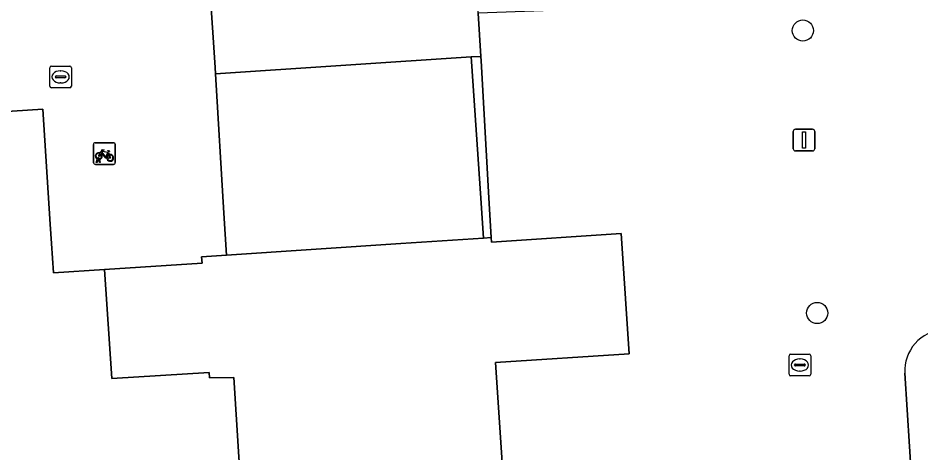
# Model space of a CAD drawing. Extents: x 159680 to 160786, y 387323 to 388340.
# Drawn here: x 160312.93 to 160354.58, y 387740.35 to 387760.4 of the extents above; entities that cross this region are included whole.
import ezdxf

# ---------------------------------------------------------------- set-up
doc = ezdxf.new("R2010")
doc.units = 0
for name, color, linetype in [('IMGEO_Boom', 7, 'Continuous'), ('IMGEO_Fietsenrek', 7, 'Continuous'), ('IMGEO_Kolk', 7, 'Continuous'), ('IMGEO_Lichtmast', 7, 'Continuous'), ('IMGEO_Pand', 7, 'Continuous'), ('IMGEO_Pand_overbouw', 7, 'Continuous'), ('IMGEO_Parkeervlak_open', 7, 'Continuous'), ('IMGEO_Rioolput', 7, 'Continuous'), ('IMGEO_Voetpad_open', 7, 'Continuous')]:
    doc.layers.add(name, color=color, linetype=linetype)

msp = doc.modelspace()

# ---------------------------------------------------------------- linework, layer by layer
at = {"layer": 'IMGEO_Boom'}
for centre in [(160349.137, 387759.825), (160349.798, 387746.799)]:
    msp.add_circle(centre, 0.489, dxfattribs=at)
at = {"layer": 'IMGEO_Fietsenrek'}
for p, q in [((160316.413, 387753.728), (160316.413, 387754.569)), ((160316.413, 387754.569), (160316.413, 387753.728)), ((160316.488, 387754.653), (160317.329, 387754.653)), ((160317.329, 387754.653), (160316.488, 387754.653)), ((160317.413, 387754.578), (160317.413, 387753.737)), ((160317.413, 387753.737), (160317.413, 387754.578)), ((160317.1, 387754.202), (160317.136, 387754.107)), ((160316.54, 387753.737), (160316.579, 387753.897)), ((160316.574, 387753.737), (160316.54, 387753.737)), ((160316.609, 387753.885), (160316.574, 387753.737)), ((160316.651, 387753.909), (160316.65, 387753.913)), ((160316.692, 387753.737), (160316.658, 387753.879)), ((160316.682, 387753.92), (160316.683, 387753.913)), ((160316.69, 387753.883), (160316.725, 387753.737)), ((160316.725, 387753.737), (160316.692, 387753.737)), ((160317.338, 387753.653), (160316.497, 387753.653)), ((160316.497, 387753.653), (160317.338, 387753.653))]:
    msp.add_line(p, q, dxfattribs=at)
for points in [[(160316.747, 387754.127), (160316.695, 387754.037), (160316.655, 387754.012), (160316.656, 387754.059), (160316.711, 387754.153)], [(160316.726, 387754.179), (160316.821, 387754.343), (160316.907, 387754.329), (160316.909, 387754.32), (160316.853, 387754.309), (160316.826, 387754.264), (160317.082, 387754.223)], [(160317.022, 387753.935), (160316.972, 387753.935), (160316.781, 387754.186), (160316.762, 387754.154)], [(160317.069, 387754.198), (160316.812, 387754.239), (160316.795, 387754.21), (160316.962, 387753.99), (160317.069, 387754.198)], [(160317.117, 387754.1), (160317.087, 387754.177), (160316.978, 387753.959), (160317.021, 387753.959)], [(160317.082, 387754.223), (160317.107, 387754.272), (160317.101, 387754.276), (160317.078, 387754.28), (160317.066, 387754.287), (160317.065, 387754.29), (160317.067, 387754.295), (160317.162, 387754.28), (160317.164, 387754.27), (160317.154, 387754.257), (160317.142, 387754.251), (160317.128, 387754.257), (160317.1, 387754.202)], [(160317.051, 387753.959), (160317.171, 387753.958), (160317.127, 387754.072)], [(160317.147, 387754.079), (160317.202, 387753.934), (160317.052, 387753.934)]]:
    msp.add_lwpolyline(points, dxfattribs=at)
for centre, radius, start, end in [((160316.491, 387754.575), 0.0779, 92.4484, 184.2845), ((160316.491, 387754.575), 0.0779, 92.4484, 184.2845), ((160317.335, 387754.575), 0.0779, 2.4484, 94.2845), ((160317.335, 387754.575), 0.0779, 2.4484, 94.2845), ((160316.653, 387754.038), 0.159, 62.6766, 242.1369), ((160316.653, 387754.038), 0.129, 63.3192, 238.903), ((160316.653, 387754.038), 0.159, 283.5766, 46.6042), ((160316.633, 387753.909), 0.0499, 12.8025, 158.6934), ((160316.653, 387754.038), 0.159, 253.9967, 271.7867), ((160316.633, 387753.909), 0.0174, 12.8025, 163.4502), ((160316.653, 387754.038), 0.129, 253.415, 269.0204), ((160316.653, 387754.038), 0.129, 283.6043, 43.4302), ((160317.18, 387753.954), 0.159, 113.3408, 178.3217), ((160317.18, 387753.954), 0.159, 187.0065, 105.7708), ((160317.18, 387753.954), 0.129, 113.923, 177.9556), ((160317.18, 387753.954), 0.129, 188.6715, 104.5883), ((160317.335, 387753.731), 0.0779, 272.4484, 4.2845), ((160317.335, 387753.731), 0.0779, 272.4484, 4.2845), ((160316.491, 387753.731), 0.0779, 182.4484, 274.2845), ((160316.491, 387753.731), 0.0779, 182.4484, 274.2845)]:
    msp.add_arc(centre, radius, start, end, dxfattribs=at)
at = {"layer": 'IMGEO_Kolk'}
for p, q in [((160348.499, 387743.974), (160348.499, 387744.826)), ((160348.574, 387744.9), (160349.426, 387744.9)), ((160348.987, 387744.68), (160349.012, 387744.68)), ((160349.5, 387744.826), (160349.5, 387743.974)), ((160348.758, 387744.394), (160348.758, 387744.406)), ((160349.196, 387744.357), (160348.798, 387744.357)), ((160348.801, 387744.443), (160349.199, 387744.443)), ((160349.242, 387744.406), (160349.242, 387744.394)), ((160349.426, 387743.9), (160348.574, 387743.9)), ((160349.01, 387744.12), (160348.985, 387744.12))]:
    msp.add_line(p, q, dxfattribs=at)
for points in [[(160348.499, 387743.974), (160348.499, 387744.826)], [(160348.574, 387744.9), (160349.426, 387744.9)], [(160349.5, 387744.826), (160349.5, 387743.974)], [(160349.426, 387743.9), (160348.574, 387743.9)]]:
    msp.add_lwpolyline(points, dxfattribs=at)
for centre, radius, start, end in [((160348.576, 387744.824), 0.0765, 91.552, 178.448), ((160348.576, 387744.824), 0.0765, 91.552, 178.448), ((160349.424, 387744.824), 0.0765, 1.552, 88.448), ((160349.424, 387744.824), 0.0765, 1.552, 88.448), ((160348.798, 387744.403), 0.0403, 85.8775, 175.7526), ((160348.795, 387744.393), 0.0366, 178.938, 274.7102), ((160349.199, 387744.4), 0.043, 264.8664, 352.4533), ((160349.203, 387744.405), 0.0386, 1.7309, 96.639), ((160348.576, 387743.976), 0.0765, 181.552, 268.448), ((160348.576, 387743.976), 0.0765, 181.552, 268.448), ((160349.424, 387743.976), 0.0765, 271.552, 358.448), ((160349.424, 387743.976), 0.0765, 271.552, 358.448)]:
    msp.add_arc(centre, radius, start, end, dxfattribs=at)
for centre, major_axis, ratio, start_param, end_param in [((160348.986, 387744.4), (-0.387, 0.002), 0.722429, 4.712389, 7.853982), ((160349.011, 387744.4), (-0.39, 0.002), 0.717154, 1.570796, 4.712389)]:
    msp.add_ellipse(centre, major_axis=major_axis, ratio=ratio, start_param=start_param, end_param=end_param, dxfattribs=at)
at = {"layer": 'IMGEO_Lichtmast'}
for p, q in [((160348.696, 387754.372), (160348.696, 387755.172)), ((160348.696, 387755.172), (160348.696, 387754.372)), ((160348.796, 387755.272), (160349.586, 387755.272)), ((160349.586, 387755.272), (160348.796, 387755.272)), ((160349.686, 387755.172), (160349.686, 387754.372)), ((160349.686, 387754.372), (160349.686, 387755.172)), ((160349.586, 387754.272), (160348.796, 387754.272)), ((160348.796, 387754.272), (160349.586, 387754.272))]:
    msp.add_line(p, q, dxfattribs=at)
msp.add_lwpolyline([(160349.116, 387755.147), (160349.266, 387755.147), (160349.266, 387754.397), (160349.116, 387754.397), (160349.116, 387755.147)], dxfattribs=at)
for centre, start, end in [((160348.796, 387755.172), 90, 180), ((160348.796, 387755.172), 90, 180), ((160349.586, 387755.172), 0, 90), ((160349.586, 387755.172), 360, 90), ((160348.796, 387754.372), 180, 270), ((160348.796, 387754.372), 180, 270), ((160349.586, 387754.372), 270, 0), ((160349.586, 387754.372), 270, 0)]:
    msp.add_arc(centre, 0.1, start, end, dxfattribs=at)
at = {"layer": 'IMGEO_Pand'}
msp.add_lwpolyline([(160331.352, 387802.523), (160319.097, 387801.761), (160322.017, 387758.116), (160322.036, 387757.833), (160333.839, 387758.606), (160334.288, 387758.635), (160334.155, 387760.62)], close=True, dxfattribs=at)
msp.add_lwpolyline([(160338.038, 387698.462), (160334.957, 387744.51), (160341.127, 387744.922), (160340.787, 387750), (160340.756, 387750.466), (160334.77, 387750.067), (160334.757, 387750.277), (160334.396, 387750.253), (160330.584, 387750), (160322.546, 387749.466), (160321.394, 387749.39), (160321.422, 387749.095), (160316.917, 387748.799), (160317.251, 387743.782), (160321.744, 387744.061), (160321.76, 387743.808), (160322.891, 387743.823), (160326.184, 387691.396)], dxfattribs=at)
at = {"layer": 'IMGEO_Pand_overbouw'}
msp.add_lwpolyline([(160322.546, 387749.466), (160330.584, 387750), (160334.396, 387750.253), (160334.757, 387750.277), (160334.654, 387752.114), (160334.3, 387758.424), (160334.288, 387758.635), (160333.839, 387758.606), (160322.036, 387757.833), (160322.428, 387751.404)], close=True, dxfattribs=at)
at = {"layer": 'IMGEO_Parkeervlak_open'}
msp.add_lwpolyline([(160353.847, 387744.031), (160356.538, 387701.758)], dxfattribs=at)
msp.add_arc((160355.723, 387744.151), 1.88, 93.5983, 183.657, dxfattribs=at)
at = {"layer": 'IMGEO_Rioolput'}
for p, q in [((160314.392, 387757.26), (160314.392, 387758.112)), ((160314.467, 387758.186), (160315.319, 387758.186)), ((160314.88, 387757.966), (160314.905, 387757.966)), ((160315.393, 387758.112), (160315.393, 387757.26)), ((160314.651, 387757.68), (160314.651, 387757.692)), ((160315.089, 387757.643), (160314.691, 387757.643)), ((160314.694, 387757.729), (160315.092, 387757.729)), ((160315.135, 387757.692), (160315.135, 387757.68)), ((160315.319, 387757.186), (160314.467, 387757.186)), ((160314.903, 387757.406), (160314.878, 387757.406))]:
    msp.add_line(p, q, dxfattribs=at)
for points in [[(160314.392, 387757.26), (160314.392, 387758.112)], [(160314.467, 387758.186), (160315.319, 387758.186)], [(160315.393, 387758.112), (160315.393, 387757.26)], [(160315.319, 387757.186), (160314.467, 387757.186)]]:
    msp.add_lwpolyline(points, dxfattribs=at)
for centre, radius, start, end in [((160314.469, 387758.11), 0.0765, 91.552, 178.448), ((160314.469, 387758.11), 0.0765, 91.552, 178.448), ((160315.317, 387758.11), 0.0765, 1.552, 88.448), ((160315.317, 387758.11), 0.0765, 1.552, 88.448), ((160314.691, 387757.689), 0.0403, 85.8775, 175.7526), ((160314.688, 387757.679), 0.0366, 178.938, 274.7102), ((160315.092, 387757.686), 0.043, 264.8664, 352.4533), ((160315.096, 387757.691), 0.0386, 1.7309, 96.639), ((160314.469, 387757.262), 0.0765, 181.552, 268.448), ((160314.469, 387757.262), 0.0765, 181.552, 268.448), ((160315.317, 387757.262), 0.0765, 271.552, 358.448), ((160315.317, 387757.262), 0.0765, 271.552, 358.448)]:
    msp.add_arc(centre, radius, start, end, dxfattribs=at)
for centre, major_axis, ratio, start_param, end_param in [((160314.879, 387757.686), (-0.387, 0.002), 0.722429, 4.712389, 7.853982), ((160314.904, 387757.686), (-0.39, 0.002), 0.717154, 1.570796, 4.712389)]:
    msp.add_ellipse(centre, major_axis=major_axis, ratio=ratio, start_param=start_param, end_param=end_param, dxfattribs=at)
at = {"layer": 'IMGEO_Voetpad_open'}
for points in [[(160267.045, 387757.179), (160305.293, 387759.637), (160305.552, 387755.65), (160314.074, 387756.196), (160314.413, 387750.902), (160314.471, 387750), (160314.558, 387748.644), (160316.917, 387748.799), (160321.422, 387749.095), (160321.394, 387749.39), (160322.546, 387749.466), (160322.428, 387751.404), (160322.036, 387757.833), (160322.017, 387758.116), (160319.097, 387801.761)], [(160343.587, 387760.967), (160334.155, 387760.62), (160334.288, 387758.635), (160334.3, 387758.424), (160334.654, 387752.114), (160334.757, 387750.277), (160334.77, 387750.067), (160340.756, 387750.466), (160340.787, 387750), (160341.127, 387744.922), (160334.957, 387744.51), (160338.038, 387698.462), (160345.545, 387699.18)], [(160322.891, 387743.823), (160321.76, 387743.808), (160321.744, 387744.061), (160317.251, 387743.782), (160316.917, 387748.799), (160314.558, 387748.644), (160314.471, 387750), (160314.413, 387750.902), (160314.074, 387756.196), (160305.552, 387755.65), (160306.743, 387737.371)], [(160320.639, 387698.337), (160321.205, 387687.577), (160321.506, 387687.596), (160335.233, 387688.482), (160335.221, 387688.73), (160330.534, 387688.385), (160330.499, 387688.934), (160330.758, 387688.95), (160330.585, 387691.675), (160326.184, 387691.396), (160322.891, 387743.823)], [(160356.538, 387701.758), (160353.847, 387744.031)]]:
    msp.add_lwpolyline(points, dxfattribs=at)
for points in [[(160322.428, 387751.404), (160322.546, 387749.466), (160330.584, 387750), (160334.396, 387750.253), (160334.274, 387752.089), (160333.853, 387758.394), (160333.839, 387758.606), (160322.036, 387757.833)], [(160333.839, 387758.606), (160333.853, 387758.394), (160334.274, 387752.089), (160334.396, 387750.253), (160334.757, 387750.277), (160334.654, 387752.114), (160334.3, 387758.424), (160334.288, 387758.635)]]:
    msp.add_lwpolyline(points, close=True, dxfattribs=at)
msp.add_arc((160355.723, 387744.151), 1.88, 93.5983, 183.657, dxfattribs=at)

doc.saveas('drawing.dxf')
